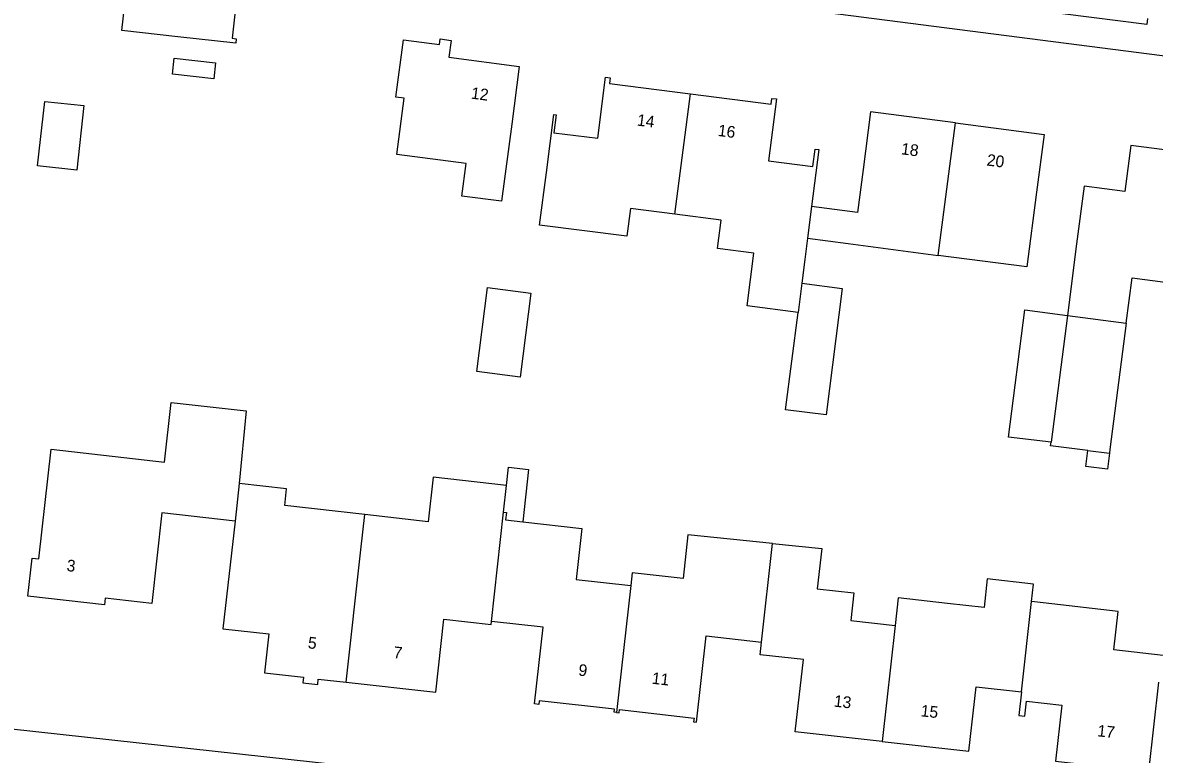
# Model space of a CAD drawing. Extents: x 162186 to 163152, y 385513 to 386513.
# Drawn here: x 162360.4 to 162457.5, y 385892.1 to 385954.9 of the extents above; entities that cross this region are included whole.
import ezdxf

# ---------------------------------------------------------------- set-up
doc = ezdxf.new("R2010")
doc.units = 0
for name, color, linetype in [('IMGEO_Pand', 7, 'Continuous'), ('IMGEO_Pand_nummerreeks', 7, 'Continuous'), ('IMGEO_Voetpad_open', 7, 'Continuous')]:
    doc.layers.add(name, color=color, linetype=linetype)

msp = doc.modelspace()

# ---------------------------------------------------------------- linework, layer by layer
at = {"layer": 'IMGEO_Pand'}
for points in [[(162373.149, 385968.09), (162377.25, 385967.641), (162376.664, 385962.284), (162379.61, 385961.962), (162379.562, 385961.522), (162379.221, 385961.559), (162378.348, 385953.58), (162378.68, 385953.544), (162378.638, 385953.164), (162373.668, 385953.708), (162368.88, 385954.232), (162369.409, 385959.063), (162362.221, 385959.849), (162362.599, 385963.299), (162363.272, 385963.226), (162363.643, 385966.619), (162362.97, 385966.693), (162363.244, 385969.193)], [(162402.973, 385951.17), (162402.327, 385946.212), (162401.466, 385939.596), (162398.045, 385940.042), (162398.41, 385942.844), (162392.469, 385943.618), (162393.096, 385948.43), (162392.387, 385948.522), (162393.028, 385953.441), (162396.139, 385953.036), (162396.201, 385953.519), (162397.121, 385953.399), (162396.933, 385951.957), (162402.973, 385951.17)], [(162376.907, 385951.484), (162376.756, 385950.108), (162373.203, 385950.497), (162373.354, 385951.872), (162376.907, 385951.484)], [(162416.334, 385938.478), (162412.51, 385938.968), (162412.206, 385936.596), (162404.722, 385937.556), (162405.301, 385942.071), (162405.937, 385947.03), (162406.15, 385947.003), (162405.955, 385945.479), (162409.716, 385944.996), (162410.388, 385950.235), (162410.784, 385950.185), (162410.722, 385949.698), (162417.66, 385948.809)], [(162365.612, 385947.797), (162365.007, 385942.271), (162361.641, 385942.64), (162362.246, 385948.166), (162365.612, 385947.797)], [(162416.334, 385938.478), (162417.66, 385948.809)], [(162417.66, 385948.809), (162424.598, 385947.919), (162424.662, 385948.422), (162425.052, 385948.372), (162424.373, 385943.07), (162428.168, 385942.583), (162428.36, 385944.076), (162428.699, 385944.032), (162428.072, 385939.143)], [(162440.418, 385946.324), (162433.134, 385947.275), (162432.486, 385942.318), (162432.006, 385938.639), (162428.072, 385939.143)], [(162438.933, 385934.956), (162440.418, 385946.324)], [(162440.418, 385946.324), (162448.026, 385945.33), (162447.378, 385940.373), (162446.541, 385933.962), (162438.933, 385934.956)], [(162463.342, 385942.39), (162463.47, 385943.374), (162462.316, 385943.523), (162462.369, 385943.93), (162459.306, 385944.327), (162459.249, 385943.882), (162455.453, 385944.374), (162454.943, 385940.441), (162451.457, 385940.893), (162450.815, 385935.935), (162450.024, 385929.807)], [(162426.908, 385930.049), (162422.527, 385930.61), (162423.109, 385935.153), (162419.99, 385935.553), (162420.299, 385937.969), (162416.334, 385938.478)], [(162428.072, 385939.143), (162427.723, 385936.419)], [(162427.723, 385936.419), (162427.489, 385934.592), (162427.229, 385932.562)], [(162427.723, 385936.419), (162431.196, 385935.966), (162431.649, 385935.907), (162438.933, 385934.956)], [(162455.074, 385929.137), (162455.577, 385933.019), (162461.903, 385932.2), (162462.193, 385934.438)], [(162427.229, 385932.562), (162430.703, 385932.118), (162429.313, 385921.27), (162425.841, 385921.715), (162426.908, 385930.049)], [(162427.229, 385932.562), (162426.908, 385930.049)], [(162403.975, 385931.718), (162403.053, 385924.517), (162399.333, 385924.993), (162400.255, 385932.194), (162403.975, 385931.718)], [(162448.618, 385918.915), (162444.962, 385919.364), (162446.371, 385930.29), (162450.024, 385929.807)], [(162450.022, 385929.792), (162448.618, 385918.915)], [(162450.024, 385929.807), (162450.022, 385929.792)], [(162450.022, 385929.792), (162455.074, 385929.137)], [(162455.074, 385929.137), (162453.669, 385918.295), (162453.622, 385917.988)], [(162378.58, 385912.164), (162372.297, 385912.867), (162371.428, 385905.098), (162367.437, 385905.544), (162367.373, 385904.973), (162360.801, 385905.708), (162361.168, 385908.986), (162361.742, 385908.922), (162362.792, 385918.314), (162372.531, 385917.224), (162373.102, 385922.324), (162379.544, 385921.603), (162378.939, 385915.392)], [(162451.778, 385918.215), (162448.578, 385918.608), (162448.618, 385918.915)], [(162453.622, 385917.988), (162453.454, 385916.615), (162451.609, 385916.841), (162451.778, 385918.215)], [(162451.778, 385918.215), (162453.622, 385917.988)], [(162401.884, 385915.213), (162395.575, 385915.92), (162395.147, 385912.104), (162389.732, 385912.711)], [(162401.884, 385915.213), (162402.058, 385916.779), (162403.781, 385916.589), (162403.283, 385912.09)], [(162378.939, 385915.392), (162378.58, 385912.164)], [(162389.732, 385912.711), (162382.852, 385913.482), (162383.013, 385914.936), (162378.939, 385915.392)], [(162401.629, 385912.909), (162401.884, 385915.213)], [(162378.58, 385912.164), (162377.547, 385902.918), (162381.491, 385902.477), (162381.117, 385899.13), (162384.448, 385898.758), (162384.396, 385898.29), (162385.679, 385898.147), (162385.729, 385898.598), (162388.119, 385898.331)], [(162388.119, 385898.331), (162389.393, 385909.694), (162389.732, 385912.711)], [(162400.591, 385903.545), (162401.629, 385912.909)], [(162401.629, 385912.909), (162401.872, 385912.882), (162401.802, 385912.256), (162403.283, 385912.09)], [(162403.283, 385912.09), (162408.342, 385911.524), (162407.854, 385907.154), (162412.555, 385906.628)], [(162424.7, 385910.235), (162417.455, 385910.971), (162417.037, 385907.235), (162412.678, 385907.723), (162412.555, 385906.628)], [(162423.763, 385901.781), (162424.7, 385910.235)], [(162424.7, 385910.235), (162428.944, 385909.804), (162428.558, 385906.351), (162431.697, 385906), (162431.431, 385903.619), (162435.235, 385903.193)], [(162446.947, 385905.245), (162447.115, 385906.752), (162443.14, 385907.196), (162442.865, 385904.739), (162439.733, 385905.089), (162435.5, 385905.562), (162435.235, 385903.193)], [(162412.555, 385906.628), (162411.332, 385895.733)], [(162446.085, 385897.497), (162446.947, 385905.245)], [(162458.233, 385900.634), (162454.018, 385901.105), (162454.388, 385904.413), (162447.211, 385905.216), (162446.947, 385905.245)], [(162388.119, 385898.331), (162395.804, 385897.471), (162396.505, 385903.737), (162400.561, 385903.283), (162400.591, 385903.545)], [(162411.332, 385895.733), (162411.114, 385895.758), (162411.143, 385896.022), (162404.688, 385896.744), (162404.653, 385896.431), (162404.291, 385896.472), (162405.027, 385903.049), (162400.591, 385903.545)], [(162411.332, 385895.733), (162411.548, 385895.709), (162411.578, 385895.979), (162417.976, 385895.263), (162417.94, 385894.943), (162418.19, 385894.915), (162419.018, 385902.312), (162423.763, 385901.781)], [(162435.235, 385903.193), (162434.121, 385893.244)], [(162434.121, 385893.244), (162426.669, 385894.078), (162427.362, 385900.27), (162423.64, 385900.686), (162423.763, 385901.781)], [(162434.121, 385893.244), (162441.572, 385892.411), (162442.19, 385897.933), (162446.085, 385897.497)], [(162446.085, 385897.497), (162445.861, 385895.479), (162446.355, 385895.424), (162446.498, 385896.709), (162449.539, 385896.369), (162449.001, 385891.561), (162457.013, 385890.665), (162457.873, 385898.347)]]:
    msp.add_lwpolyline(points, dxfattribs=at)
at = {"layer": 'IMGEO_Voetpad_open'}
for points in [[(162403.833, 385959.101), (162500, 385946.714), (162502.815, 385946.351)], [(162456.91, 385955.272), (162456.85, 385954.757), (162449.589, 385955.688), (162449.651, 385956.216)], [(162483.845, 385880.672), (162315.549, 385899.101)]]:
    msp.add_lwpolyline(points, dxfattribs=at)

# ---------------------------------------------------------------- texts
at = {"layer": 'IMGEO_Pand_nummerreeks'}
for s, rotation, p in [('12', 352.57629, (162398.797, 385948.406)), ('14', 352.69414, (162413.045, 385946.094)), ('16', 352.69479, (162419.983, 385945.204)), ('18', 352.55728, (162435.706, 385943.631)), ('20', 352.55889, (162443.061, 385942.67)), ('3', 353.61867, (162364.093, 385907.876)), ('5', 353.55422, (162384.798, 385901.251)), ('7', 353.55422, (162392.142, 385900.421)), ('9', 353.64017, (162408.015, 385898.909)), ('11', 353.64017, (162414.315, 385898.206)), ('13', 353.61761, (162429.944, 385896.247)), ('15', 353.61725, (162437.396, 385895.414)), ('17', 353.61725, (162452.556, 385893.699))]:
    msp.add_text(s, height=1, rotation=rotation, dxfattribs=at).set_placement(p)

doc.saveas('drawing.dxf')
